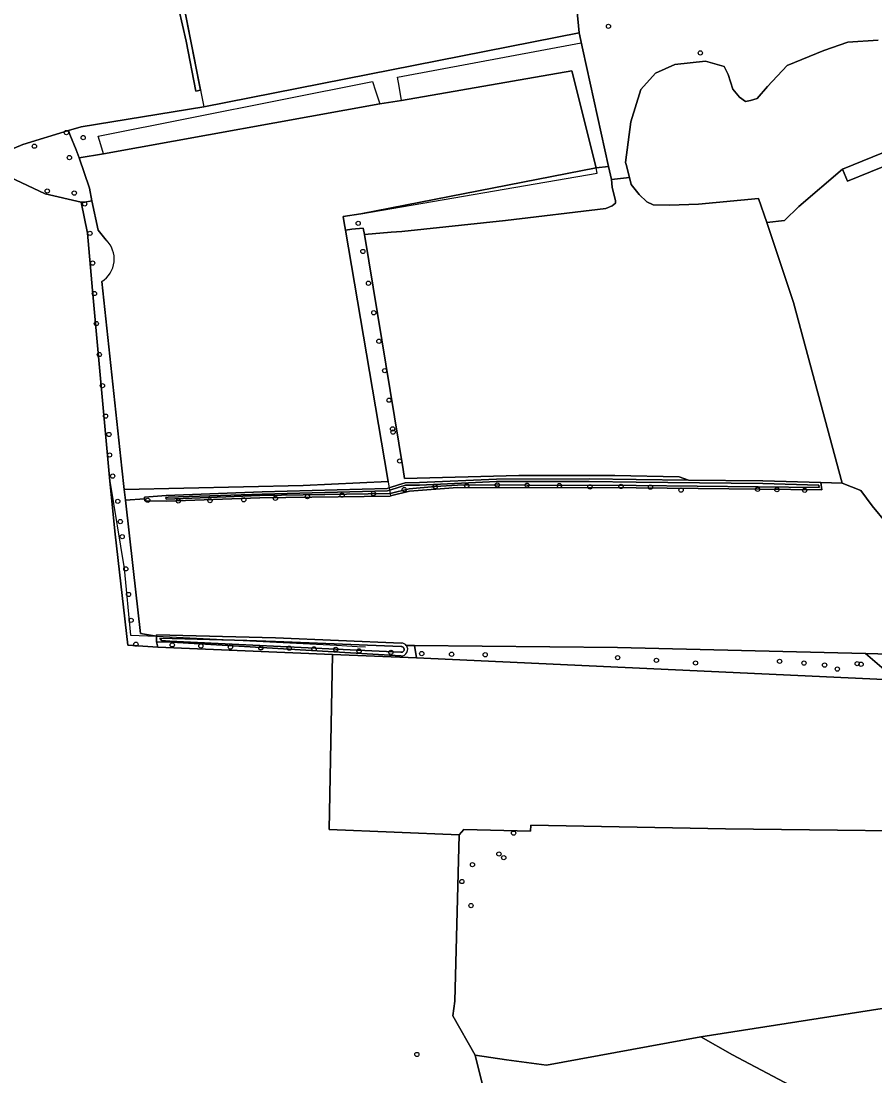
# Model space of a CAD drawing. Extents: x 164494 to 166241, y 382475 to 384495.
# Drawn here: x 165358.1 to 165555, y 383132.9 to 383376.3 of the extents above; entities that cross this region are included whole.
import ezdxf

# ---------------------------------------------------------------- set-up
doc = ezdxf.new("R2010")
doc.units = 0
for name, color, linetype in [('IMGEO_Boom', 7, 'Continuous'), ('IMGEO_Bouwland', 7, 'Continuous'), ('IMGEO_Gemengd_bos', 7, 'Continuous'), ('IMGEO_Grasland_agrarisch', 7, 'Continuous'), ('IMGEO_Grasland_overig', 7, 'Continuous'), ('IMGEO_Hek', 7, 'Continuous'), ('IMGEO_Loofbos', 7, 'Continuous'), ('IMGEO_Oever', 7, 'Continuous'), ('IMGEO_Rietland', 7, 'Continuous'), ('IMGEO_Waterloop', 7, 'Continuous')]:
    doc.layers.add(name, color=color, linetype=linetype)

msp = doc.modelspace()

# ---------------------------------------------------------------- linework, layer by layer
at = {"layer": 'IMGEO_Boom'}
for centre in [(165493.59, 383375.06), (165514.78, 383368.92), (165368.55, 383350.54), (165372.42, 383349.38), (165361.18, 383347.4), (165369.24, 383344.76), (165364.13, 383337.05), (165370.37, 383336.57), (165372.77, 383334.08), (165435.86, 383329.6), (165373.97, 383327.29), (165436.93, 383323.11), (165374.6, 383320.42), (165438.23, 383315.77), (165375.01, 383313.4), (165439.46, 383308.97), (165375.46, 383306.48), (165440.63, 383302.39), (165376.15, 383299.33), (165441.97, 383295.61), (165376.86, 383292.14), (165442.96, 383288.8), (165377.58, 383285.12), (165443.79, 383282.17), (165378.36, 383280.89), (165443.9, 383281.43), (165378.5, 383276.15), (165445.42, 383274.76), (165379.23, 383271.29), (165439.38, 383267.25), (165446.48, 383268.17), (165453.62, 383268.85), (165460.9, 383269.09), (165467.93, 383269.23), (165474.82, 383269.19), (165482.27, 383269.09), (165489.3, 383268.79), (165496.48, 383268.9), (165503.27, 383268.72), (165510.33, 383268.06), (165527.98, 383268.23), (165532.44, 383268.16), (165538.85, 383268.02), (165380.41, 383265.46), (165387.32, 383265.69), (165394.36, 383265.53), (165401.67, 383265.62), (165409.47, 383265.82), (165416.77, 383266.16), (165424.15, 383266.53), (165432.15, 383266.91), (165380.99, 383260.78), (165381.42, 383257.31), (165382.25, 383249.88), (165382.88, 383243.97), (165383.48, 383238.01), (165384.58, 383232.5), (165392.97, 383232.35), (165399.57, 383232.1), (165406.39, 383231.83), (165413.42, 383231.66), (165419.94, 383231.58), (165425.69, 383231.42), (165430.69, 383231.32), (165436.06, 383230.95), (165443.41, 383230.63), (165450.52, 383230.34), (165457.4, 383230.18), (165465.15, 383230.07), (165495.7, 383229.39), (165504.65, 383228.78), (165533.06, 383228.54), (165513.66, 383228.17), (165538.69, 383228.15), (165543.43, 383227.68), (165546.38, 383226.75), (165550.95, 383228), (165551.86, 383227.88), (165471.7, 383188.91), (165468.32, 383184.1), (165469.43, 383183.25), (165462.22, 383181.64), (165459.77, 383177.75), (165461.88, 383172.2), (165449.39, 383137.84)]:
    msp.add_circle(centre, 0.489, dxfattribs=at)
at = {"layer": 'IMGEO_Bouwland'}
for points in [[(165252.37, 383390.1), (165231.22, 383376.07), (165239.47, 383367.81), (165251.91, 383350.74), (165269.9, 383327.33), (165276.64, 383318.6), (165279.44, 383314.34), (165288.87, 383320.35), (165334.61, 383337.67), (165353.62, 383345.7), (165358.5, 383347.76), (165369.05, 383350.98), (165371.92, 383351.86), (165400.24, 383356.46), (165486.82, 383373.52), (165482.52, 383418.43)], [(165393.51, 383390.81), (165399.49, 383360.29), (165398.41, 383360.06), (165396.2, 383371.6), (165392.83, 383386.49)]]:
    msp.add_lwpolyline(points, dxfattribs=at)
at = {"layer": 'IMGEO_Gemengd_bos'}
msp.add_lwpolyline([(165448.85, 383232.23), (165449.3, 383229.34), (165557.21, 383224.38), (165557.21, 383226.65), (165552.89, 383230.34), (165495.66, 383231.75)], close=True, dxfattribs=at)
at = {"layer": 'IMGEO_Grasland_agrarisch'}
for points in [[(165482.52, 383418.43), (165486.82, 383373.52), (165487.68, 383369.61), (165493.62, 383342.7), (165494.27, 383339.75), (165498.43, 383340.18), (165497.67, 383343.16), (165497.54, 383343.67), (165498.77, 383352.98), (165501.02, 383360.45), (165504.4, 383364.23), (165508.9, 383366.28), (165515.96, 383366.99), (165520.25, 383365.77), (165521.17, 383363.92), (165522.3, 383360.55), (165523.83, 383358.71), (165525.23, 383357.73), (165526.34, 383357.93), (165527.86, 383358.43), (165530.3, 383361.13), (165534.8, 383366.01), (165543.23, 383369.51), (165548.83, 383371.4), (165555.82, 383371.86)], [(165423.17, 383269.15), (165442.76, 383270.05), (165441.9, 383275.06), (165432.92, 383328.04), (165432.63, 383329.74), (165432.39, 383331.16), (165436.5, 383331.79), (165490.72, 383342.37), (165485.16, 383364.8), (165445.88, 383357.96), (165440.84, 383357.2), (165377.11, 383345.66), (165371.52, 383344.68), (165373.91, 383337.75), (165374.41, 383334.8), (165375.91, 383327.99), (165377.74, 383325.75)], [(165464.85, 383129.58), (165462.87, 383137.65), (165457.71, 383146.78), (165458.14, 383150.13), (165459.12, 383188.54), (165429.15, 383189.71), (165429.96, 383230.09), (165389.65, 383231.83), (165382.73, 383232.25), (165379.79, 383257.89), (165378.54, 383270.12), (165374.59, 383314.12), (165373.42, 383327.31), (165371.97, 383334.46), (165363.62, 383336.4), (165355.52, 383340.26)], [(165376.7, 383316.16), (165381.32, 383273.09), (165381.88, 383268.18), (165423.17, 383269.15)], [(165557.69, 383260.4), (165554.39, 383264.39), (165551.76, 383267.95), (165547.49, 383269.63), (165542.6, 383269.77), (165542.82, 383268.08), (165500, 383268.54), (165458.78, 383268.64), (165447.7, 383267.82), (165443.32, 383266.7), (165443.21, 383266.67), (165413.19, 383266.25), (165391.68, 383265.47), (165386.62, 383265.6), (165386.58, 383266), (165382.16, 383265.72), (165383.95, 383250), (165385.65, 383234.96), (165389.32, 383234.36), (165389.32, 383234.69), (165416.79, 383233.96), (165445.86, 383232.77)], [(165446.96, 383232.21), (165448.85, 383232.23)], [(165448.85, 383232.23), (165495.66, 383231.75), (165552.89, 383230.34), (165570.07, 383229.91)]]:
    msp.add_lwpolyline(points, dxfattribs=at)
msp.add_lwpolyline([(165503.93, 383333.89), (165502.46, 383334.55), (165500.64, 383336.24), (165498.85, 383338.52), (165498.43, 383340.18), (165494.27, 383339.75), (165494.42, 383337.96), (165495.2, 383334.76), (165495.2, 383334.26), (165494.47, 383333.65), (165492.94, 383333.03), (165469.85, 383330.27), (165445.92, 383327.68), (165443.43, 383327.53), (165437.28, 383327.05), (165446.2, 383272.77), (165446.52, 383270.71), (165472.89, 383271.41), (165495.02, 383271.41), (165509.89, 383271.1), (165512.03, 383270.34), (165529.22, 383270.16), (165542.6, 383269.77), (165547.49, 383269.63), (165536.3, 383311.31), (165530.09, 383329.77), (165528.22, 383335.3), (165514.35, 383334.01), (165507.63, 383333.79)], close=True, dxfattribs=at)
for centre, radius, start, end in [((165373.44, 383321.37), 6.14, 301.9941, 45.5538), ((165445.8, 383231.29), 1.47, 38.2537, 87.7014)]:
    msp.add_arc(centre, radius, start, end, dxfattribs=at)
at = {"layer": 'IMGEO_Grasland_overig'}
for points in [[(165377.74, 383325.75), (165375.91, 383327.99), (165374.41, 383334.8), (165372.77, 383334.46), (165371.97, 383334.46), (165373.42, 383327.31), (165374.59, 383314.12), (165378.54, 383270.12), (165379.79, 383257.89), (165382.73, 383232.25), (165389.65, 383231.83), (165389.32, 383233.07)], [(165389.32, 383233.07), (165389.32, 383234.36), (165385.65, 383234.96), (165383.95, 383250), (165382.16, 383265.72), (165381.88, 383268.18), (165381.32, 383273.09), (165376.7, 383316.16)], [(165389.32, 383233.07), (165389.65, 383231.83), (165429.96, 383230.09), (165449.3, 383229.34), (165448.85, 383232.23), (165446.96, 383232.21)], [(165445.71, 383229.82), (165392.86, 383232.96), (165389.32, 383233.07)]]:
    msp.add_lwpolyline(points, dxfattribs=at)
for points in [[(165437.04, 383328.51), (165434.4, 383328.24), (165432.92, 383328.04), (165441.9, 383275.06), (165442.76, 383270.05), (165423.17, 383269.15), (165381.88, 383268.18), (165382.16, 383265.72), (165386.58, 383266), (165386.54, 383266.42), (165391.59, 383266.78), (165413.69, 383267.69), (165442.53, 383268.4), (165443.01, 383268.56), (165445.13, 383269.25), (165446.71, 383269.76), (165449.96, 383269.77), (165467.75, 383270.57), (165489.16, 383270.63), (165500, 383270.48), (165512.03, 383270.34), (165509.89, 383271.1), (165495.02, 383271.41), (165472.89, 383271.41), (165446.52, 383270.71), (165446.2, 383272.77), (165437.28, 383327.05)], [(165585.62, 383200.58), (165570.07, 383229.91), (165552.89, 383230.34), (165557.21, 383226.65), (165557.21, 383224.38), (165449.3, 383229.34), (165429.96, 383230.09), (165429.15, 383189.71), (165459.12, 383188.54), (165460.23, 383189.76), (165475.59, 383189.35), (165475.71, 383190.77), (165520.59, 383189.9), (165585.11, 383189.16), (165586.84, 383197.18)], [(165462.87, 383137.65), (165470.04, 383136.59), (165479.31, 383135.36), (165514.87, 383141.88), (165559.21, 383148.8), (165563.58, 383153.91), (165573.3, 383155.86), (165592.25, 383159.26), (165598.33, 383166.07), (165592.41, 383181.58), (165586.84, 383197.18), (165585.11, 383189.16), (165520.59, 383189.9), (165475.71, 383190.77), (165475.59, 383189.35), (165460.23, 383189.76), (165459.12, 383188.54), (165458.14, 383150.13), (165457.71, 383146.78)], [(165566.47, 383128.74), (165565.06, 383129.04), (165562.5, 383130.47), (165559.23, 383133.34), (165557.8, 383138.55), (165557.7, 383143.16), (165559.21, 383148.8), (165514.87, 383141.88), (165522.21, 383137.74), (165544.7, 383125.81), (165556.17, 383118.92), (165565.8, 383109.74), (165573.6, 383095.51), (165570.63, 383106.25), (165568.68, 383118.41)]]:
    msp.add_lwpolyline(points, close=True, dxfattribs=at)
for centre, radius, start, end in [((165373.44, 383321.37), 6.14, 301.9941, 45.5538), ((165445.8, 383231.29), 1.48, 266.6283, 38.2808)]:
    msp.add_arc(centre, radius, start, end, dxfattribs=at)
at = {"layer": 'IMGEO_Hek'}
for points in [[(165393.51, 383390.81), (165400.24, 383356.46)], [(165445.3, 383361.26), (165444.94, 383363.32), (165487.32, 383371.24)], [(165490.72, 383342.37), (165485.16, 383364.8), (165445.88, 383357.96), (165445.3, 383361.26)], [(165376.51, 383347.7), (165375.91, 383349.73), (165439.13, 383362.29), (165439.84, 383360.18)], [(165439.84, 383360.18), (165440.84, 383357.2), (165377.11, 383345.66), (165376.51, 383347.7)], [(165436.5, 383331.79), (165491.01, 383341.19), (165490.72, 383342.37)], [(165436.5, 383331.79), (165432.39, 383331.16), (165432.63, 383329.74)], [(165432.63, 383329.74), (165432.92, 383328.04)], [(165432.92, 383328.04), (165443.01, 383268.56)], [(165374.59, 383314.12), (165378.54, 383270.12), (165381.87, 383250), (165383.35, 383234.58), (165389.32, 383234.36)], [(165443.01, 383268.56), (165443.32, 383266.7)], [(165389.32, 383234.36), (165430.84, 383232.29)], [(165430.84, 383232.29), (165435.65, 383231.99)], [(165435.65, 383231.99), (165437.54, 383231.87)], [(165448.85, 383232.23), (165449.3, 383229.34)], [(165429.96, 383230.09), (165429.15, 383189.71), (165459.12, 383188.54)], [(165449.3, 383229.34), (165429.96, 383230.09)], [(165459.12, 383188.54), (165458.14, 383150.13)], [(165458.14, 383150.13), (165457.71, 383146.78), (165462.87, 383137.65)], [(165462.87, 383137.65), (165464.85, 383129.58), (165464.46, 383117.41), (165462.87, 383106.43), (165459.3, 383099.28), (165454.84, 383095.82), (165449.38, 383094.26), (165434.35, 383090.99), (165408.8, 383085.59)]]:
    msp.add_lwpolyline(points, dxfattribs=at)
at = {"layer": 'IMGEO_Loofbos'}
for points in [[(165386.07, 383428.75), (165384.53, 383435.68), (165383.42, 383442.03), (165378.04, 383440.6), (165348.91, 383433.9), (165311.95, 383425.41), (165311.05, 383423.5), (165310.52, 383422.4), (165307.44, 383418.43), (165303.39, 383414.84), (165295.96, 383410.12), (165310.99, 383409.91), (165334.44, 383408.31), (165342.79, 383410.07), (165352.37, 383413.97), (165383.67, 383422.77), (165384.12, 383421.12), (165385.66, 383414.58), (165389.84, 383397), (165392.83, 383386.49), (165396.2, 383371.6), (165398.41, 383360.06), (165399.49, 383360.29), (165393.51, 383390.81)], [(165487.68, 383369.61), (165486.82, 383373.52), (165400.24, 383356.46), (165371.92, 383351.86), (165369.05, 383350.98), (165369.38, 383350.06), (165370.77, 383346.57), (165371.52, 383344.68), (165377.11, 383345.66), (165440.84, 383357.2), (165445.88, 383357.96), (165485.16, 383364.8), (165490.72, 383342.37), (165493.62, 383342.7)], [(165372.77, 383334.46), (165374.41, 383334.8), (165373.91, 383337.75), (165371.52, 383344.68), (165370.77, 383346.57), (165369.38, 383350.06), (165369.05, 383350.98), (165358.5, 383347.76), (165353.62, 383345.7), (165355.52, 383340.26), (165363.62, 383336.4), (165371.97, 383334.46)], [(165469.85, 383330.27), (165492.94, 383333.03), (165494.47, 383333.65), (165495.2, 383334.26), (165495.2, 383334.76), (165494.42, 383337.96), (165494.27, 383339.75), (165493.62, 383342.7), (165490.72, 383342.37), (165436.5, 383331.79), (165432.39, 383331.16), (165432.63, 383329.74), (165432.92, 383328.04), (165434.4, 383328.24), (165437.04, 383328.51), (165437.28, 383327.05), (165443.43, 383327.53), (165445.92, 383327.68)]]:
    msp.add_lwpolyline(points, close=True, dxfattribs=at)
msp.add_lwpolyline([(165555.82, 383371.86), (165548.83, 383371.4), (165543.23, 383369.51), (165534.8, 383366.01), (165530.3, 383361.13), (165527.86, 383358.43), (165526.34, 383357.93), (165525.23, 383357.73), (165523.83, 383358.71), (165522.3, 383360.55), (165521.17, 383363.92), (165520.25, 383365.77), (165515.96, 383366.99), (165508.9, 383366.28), (165504.4, 383364.23), (165501.02, 383360.45), (165498.77, 383352.98), (165497.54, 383343.67), (165497.67, 383343.16), (165498.43, 383340.18), (165498.85, 383338.52), (165500.64, 383336.24), (165502.46, 383334.55), (165503.93, 383333.89), (165507.63, 383333.79), (165514.35, 383334.01), (165528.22, 383335.3), (165530.09, 383329.77), (165534.2, 383330.23), (165537.49, 383333.52), (165547.58, 383342.11), (165563.67, 383348.63)], dxfattribs=at)
at = {"layer": 'IMGEO_Oever'}
for points in [[(165542.6, 383269.77), (165529.22, 383270.16), (165512.03, 383270.34), (165500, 383270.48), (165489.16, 383270.63), (165467.75, 383270.57), (165449.96, 383269.77), (165446.71, 383269.76), (165445.13, 383269.25), (165443.01, 383268.56), (165442.53, 383268.4), (165413.69, 383267.69), (165391.59, 383266.78), (165386.54, 383266.42), (165386.58, 383266), (165386.62, 383265.6), (165391.68, 383265.47), (165413.19, 383266.25), (165443.21, 383266.67), (165443.32, 383266.7), (165447.7, 383267.82), (165458.78, 383268.64), (165500, 383268.54), (165542.82, 383268.08)], [(165489.15, 383270.07), (165499.99, 383269.92), (165529.21, 383269.6), (165542.11, 383269.22), (165542.18, 383268.64), (165500, 383269.1), (165474.82, 383269.19), (165467.93, 383269.23), (165458.76, 383269.2), (165453.62, 383268.85), (165447.61, 383268.37), (165443.23, 383267.25), (165443.14, 383267.23), (165413.18, 383266.81), (165391.54, 383265.93), (165391.52, 383266.35), (165392.05, 383266.41), (165413.71, 383267.13), (165442.62, 383267.85), (165443.1, 383268), (165443.18, 383268.03), (165445.3, 383268.72), (165446.8, 383269.2), (165449.97, 383269.21), (165467.76, 383270.01)], [(165445.79, 383231.96), (165445.94, 383231.94), (165446.05, 383231.91), (165446.15, 383231.85), (165446.24, 383231.79), (165446.32, 383231.7), (165446.38, 383231.61), (165446.42, 383231.51), (165446.45, 383231.41), (165446.46, 383231.3), (165446.45, 383231.19), (165446.43, 383231.09), (165446.38, 383230.99), (165446.33, 383230.9), (165446.25, 383230.82), (165446.17, 383230.75), (165446.07, 383230.69), (165445.97, 383230.66), (165445.87, 383230.64), (165445.73, 383230.63), (165430.69, 383231.32), (165392.43, 383233.22), (165390.48, 383233.32), (165390.13, 383233.86), (165410.18, 383233.32), (165416.77, 383233.15)]]:
    msp.add_lwpolyline(points, close=True, dxfattribs=at)
for points in [[(165445.86, 383232.77), (165416.79, 383233.96), (165389.32, 383234.69), (165389.32, 383234.36)], [(165389.32, 383234.36), (165389.32, 383233.07), (165392.86, 383232.96), (165445.71, 383229.82)]]:
    msp.add_lwpolyline(points, dxfattribs=at)
for radius, start, end in [(1.48, 266.6283, 38.2808), (1.47, 38.2537, 87.7014)]:
    msp.add_arc((165445.8, 383231.29), radius, start, end, dxfattribs=at)
at = {"layer": 'IMGEO_Rietland'}
for points in [[(165564.63, 383345.78), (165548.71, 383339.33), (165547.58, 383342.11), (165537.49, 383333.52), (165534.2, 383330.23), (165530.09, 383329.77), (165536.3, 383311.31), (165547.49, 383269.63), (165551.76, 383267.95), (165554.39, 383264.39), (165557.69, 383260.4)], [(165544.7, 383125.81), (165522.21, 383137.74), (165514.87, 383141.88), (165479.31, 383135.36), (165470.04, 383136.59), (165462.87, 383137.65), (165464.85, 383129.58)]]:
    msp.add_lwpolyline(points, dxfattribs=at)
at = {"layer": 'IMGEO_Waterloop'}
msp.add_lwpolyline([(165563.67, 383348.63), (165547.58, 383342.11), (165548.71, 383339.33), (165564.63, 383345.78)], dxfattribs=at)
for points in [[(165447.61, 383268.37), (165453.62, 383268.85), (165458.76, 383269.2), (165467.93, 383269.23), (165474.82, 383269.19), (165500, 383269.1), (165542.18, 383268.64), (165542.11, 383269.22), (165529.21, 383269.6), (165499.99, 383269.92), (165489.15, 383270.07), (165467.76, 383270.01), (165449.97, 383269.21), (165446.8, 383269.2), (165445.3, 383268.72), (165443.18, 383268.03), (165443.1, 383268), (165442.62, 383267.85), (165413.71, 383267.13), (165392.05, 383266.41), (165391.52, 383266.35), (165391.54, 383265.93), (165413.18, 383266.81), (165443.14, 383267.23), (165443.23, 383267.25)], [(165445.79, 383231.96), (165416.77, 383233.15), (165410.18, 383233.32), (165390.13, 383233.86), (165390.48, 383233.32), (165392.43, 383233.22), (165430.69, 383231.32), (165445.73, 383230.63), (165445.87, 383230.64), (165445.97, 383230.66), (165446.07, 383230.69), (165446.17, 383230.75), (165446.25, 383230.82), (165446.33, 383230.9), (165446.38, 383230.99), (165446.43, 383231.09), (165446.45, 383231.19), (165446.46, 383231.3), (165446.45, 383231.41), (165446.42, 383231.51), (165446.38, 383231.61), (165446.32, 383231.7), (165446.24, 383231.79), (165446.15, 383231.85), (165446.05, 383231.91), (165445.94, 383231.94)]]:
    msp.add_lwpolyline(points, close=True, dxfattribs=at)

doc.saveas('drawing.dxf')
